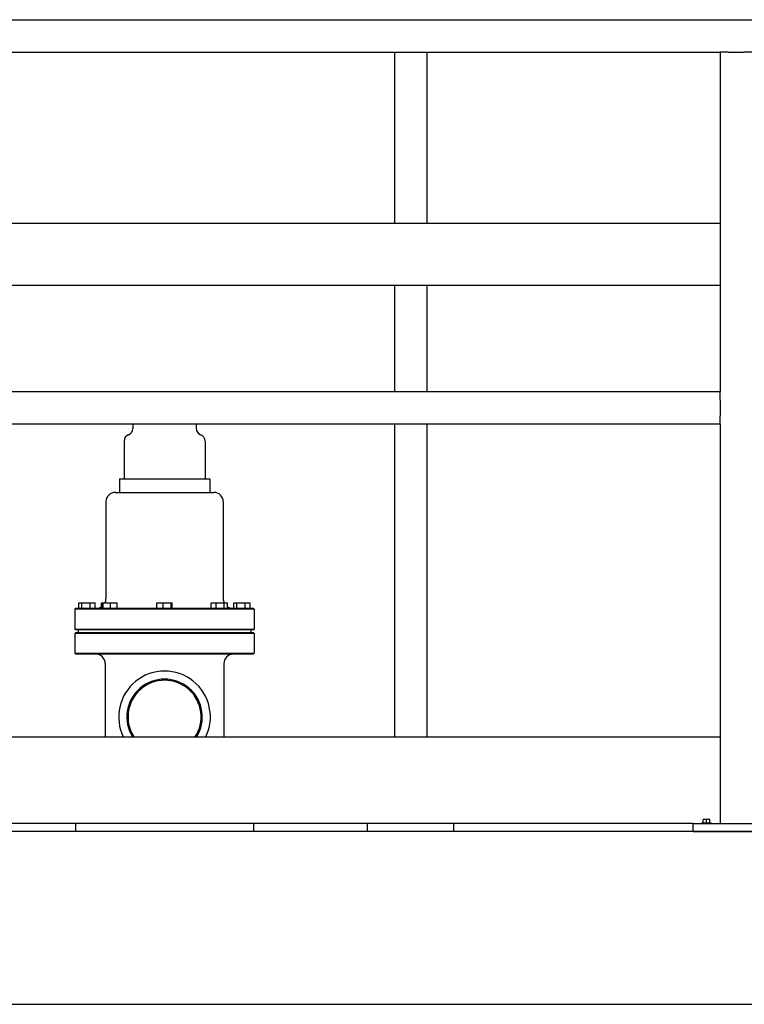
# Model space of a CAD drawing. Header units: inches. Extents: x 24 to 1128, y -69 to 748.
# Tile 506 of 656: x 676 to 710, y 331 to 377. Entities that reach past the tile are written whole.
import ezdxf

# ---------------------------------------------------------------- set-up
doc = ezdxf.new("R2010")
doc.units = ezdxf.units.IN
doc.header["$LTSCALE"] = 32
doc.header["$MEASUREMENT"] = 0
doc.layers.add('Visible (ANSI)', color=7, linetype='Continuous', lineweight=30)

msp = doc.modelspace()

# ---------------------------------------------------------------- linework, layer by layer
at = {"layer": 'Visible (ANSI)'}
for p, q in [((620.78763, 376.85867), (739.27356, 376.85867)), ((666.15913, 375.35867), (708.53063, 375.35867)), ((693.43688, 375.35867), (693.43688, 367.42117)), ((694.93688, 375.35867), (694.93688, 367.42117)), ((708.53063, 375.35867), (708.53063, 359.60867)), ((708.90563, 375.35867), (708.53063, 375.35867)), ((708.90563, 375.35867), (709.65563, 375.35867)), ((710.03063, 375.35867), (709.65563, 375.35867)), ((708.53063, 367.42117), (674.55951, 367.42117)), ((708.53063, 364.54617), (674.55951, 364.54617)), ((693.43688, 364.54617), (693.43688, 359.60867)), ((694.93688, 364.54617), (694.93688, 359.60867)), ((708.53063, 359.60867), (666.15913, 359.60867)), ((708.53063, 359.23367), (708.53063, 359.60867)), ((708.53063, 359.23367), (708.53063, 358.48367)), ((708.53063, 358.10867), (708.53063, 358.48367)), ((708.53063, 358.10867), (666.15913, 358.10867)), ((681.31188, 358.10867), (681.31188, 357.91789)), ((684.24938, 358.10867), (684.24938, 357.91789)), ((693.43688, 358.10867), (693.43688, 343.60867)), ((694.93688, 358.10867), (694.93688, 343.60867)), ((708.53063, 358.10867), (708.53063, 339.60867)), ((680.90563, 357.33242), (680.90563, 355.58242)), ((684.65563, 357.33242), (684.65563, 355.58242)), ((680.68688, 355.58242), (684.87438, 355.58242)), ((680.68688, 355.58242), (680.68688, 354.95742)), ((684.87438, 355.58242), (684.87438, 354.95742)), ((680.06188, 354.51992), (680.06188, 350.01992)), ((680.49938, 354.95742), (685.06188, 354.95742)), ((685.49938, 354.51992), (685.49938, 350.01992)), ((678.66605, 349.58242), (678.62438, 349.54075)), ((686.93688, 349.54075), (678.62438, 349.54075)), ((678.62438, 349.54075), (678.62438, 348.62409)), ((678.66605, 349.58242), (686.89522, 349.58242)), ((678.80927, 349.58242), (678.80927, 349.83242)), ((678.80927, 349.83242), (678.94823, 349.83242)), ((678.94823, 349.83242), (679.32585, 349.83242)), ((678.94823, 349.58242), (678.94823, 349.83242)), ((679.32585, 349.83242), (679.5645, 349.83242)), ((679.32585, 349.58242), (679.32585, 349.83242)), ((679.5645, 349.58242), (679.5645, 349.83242)), ((679.85982, 349.83242), (679.88962, 349.83242)), ((679.85982, 349.65117), (679.85982, 349.83242)), ((679.88962, 349.83242), (679.93176, 349.83242)), ((679.88962, 349.58242), (679.88962, 349.83242)), ((679.93176, 349.58242), (679.93176, 349.83242)), ((679.93176, 349.83242), (680.28161, 349.83242)), ((680.28161, 349.83242), (680.58932, 349.83242)), ((680.28161, 349.58242), (680.28161, 349.83242)), ((680.58932, 349.58242), (680.58932, 349.83242)), ((682.42483, 349.83242), (682.72308, 349.83242)), ((682.42483, 349.58242), (682.42483, 349.83242)), ((682.72308, 349.58242), (682.72308, 349.83242)), ((682.72308, 349.83242), (683.07888, 349.83242)), ((683.07888, 349.83242), (683.13643, 349.83242)), ((683.07888, 349.58242), (683.07888, 349.83242)), ((683.13643, 349.58242), (683.13643, 349.83242)), ((684.94215, 349.83242), (685.16847, 349.83242)), ((684.94215, 349.58242), (684.94215, 349.83242)), ((685.16847, 349.83242), (685.54812, 349.83242)), ((685.16847, 349.58242), (685.16847, 349.83242)), ((685.54812, 349.58242), (685.54812, 349.83242)), ((685.54812, 349.83242), (685.70144, 349.83242)), ((685.70144, 349.58242), (685.70144, 349.83242)), ((685.99677, 349.83242), (686.13573, 349.83242)), ((685.99677, 349.58242), (685.99677, 349.83242)), ((686.13573, 349.83242), (686.51335, 349.83242)), ((686.13573, 349.58242), (686.13573, 349.83242)), ((686.51335, 349.83242), (686.752, 349.83242)), ((686.51335, 349.58242), (686.51335, 349.83242)), ((686.752, 349.58242), (686.752, 349.83242)), ((686.89522, 349.58242), (686.93688, 349.54075)), ((686.93688, 349.54075), (686.93688, 348.62409)), ((678.62438, 348.62409), (686.93688, 348.62409)), ((678.66605, 348.58242), (678.62438, 348.62409)), ((686.89522, 348.58242), (678.66605, 348.58242)), ((678.78063, 348.58242), (678.78063, 348.45742)), ((686.78063, 348.58242), (686.78063, 348.45742)), ((686.89522, 348.58242), (686.93688, 348.62409)), ((678.66605, 348.45742), (678.62438, 348.41575)), ((686.93688, 348.41575), (678.62438, 348.41575)), ((678.62438, 348.41575), (678.62438, 347.49909)), ((678.66605, 348.45742), (686.89522, 348.45742)), ((686.89522, 348.45742), (686.93688, 348.41575)), ((686.93688, 348.41575), (686.93688, 347.49909)), ((678.62438, 347.49909), (686.93688, 347.49909)), ((678.66605, 347.45742), (678.62438, 347.49909)), ((686.89522, 347.45742), (678.66605, 347.45742)), ((686.89522, 347.45742), (686.93688, 347.49909)), ((680.03063, 347.01992), (680.03063, 343.60867)), ((685.53063, 347.01992), (685.53063, 343.60867)), ((708.53063, 343.60867), (666.15913, 343.60867)), ((707.28063, 339.60867), (667.40913, 339.60867)), ((678.65563, 339.60867), (678.65563, 339.23367)), ((686.90563, 339.60867), (686.90563, 339.23367)), ((692.18688, 339.23367), (692.18688, 339.60867)), ((696.18688, 339.23367), (696.18688, 339.60867)), ((707.28063, 339.23367), (707.28063, 339.60867)), ((707.28063, 339.60867), (711.28063, 339.60867)), ((707.68963, 339.64767), (708.12163, 339.64767)), ((707.68963, 339.64767), (707.68963, 339.60867)), ((707.82763, 339.80267), (707.74963, 339.80267)), ((707.74963, 339.80267), (707.74963, 339.78345)), ((707.74963, 339.64767), (707.74963, 339.78345)), ((707.98363, 339.80267), (707.82763, 339.80267)), ((707.90563, 339.64767), (707.90563, 339.78345)), ((708.06163, 339.80267), (707.98363, 339.80267)), ((708.06163, 339.78345), (708.06163, 339.80267)), ((708.06163, 339.64767), (708.06163, 339.78345)), ((708.12163, 339.64767), (708.12163, 339.60867)), ((741.28063, 339.23367), (480.28063, 339.23367)), ((707.28063, 339.23367), (711.28063, 339.23367)), ((488.28063, 331.23367), (733.28063, 331.23367))]:
    msp.add_line(p, q, dxfattribs=at)
for centre, radius, start, end in [((680.99938, 357.91789), 0.3125, 290.487315, 0), ((684.56188, 357.91789), 0.3125, 180, 249.512685), ((681.21813, 357.33242), 0.3125, 110.487315, 180), ((684.34313, 357.33242), 0.3125, 0, 69.512685), ((680.49938, 354.51992), 0.4375, 90, 180), ((685.06188, 354.51992), 0.4375, 0, 90), ((679.62438, 350.01992), 0.4375, 334.623066, 0), ((685.93688, 350.01992), 0.4375, 180, 205.376934), ((679.62438, 350.01992), 0.4375, 270, 307.318572), ((685.93688, 350.01992), 0.4375, 237.442211, 270), ((679.59313, 347.01992), 0.4375, 0, 90), ((685.96813, 347.01992), 0.4375, 90, 180), ((682.78063, 344.55117), 2.125, 333.670711, 206.329289), ((682.78063, 344.55117), 1.75, 327.413557, 212.586443), ((682.78063, 344.55117), 1.69542, 326.226708, 213.773292)]:
    msp.add_arc(centre, radius, start, end, dxfattribs=at)
for centre, start_param, end_param in [((707.82763, 339.58205), 0, 0.42053434), ((707.82763, 339.58205), 5.86265097, 6.28318531), ((707.98363, 339.58205), 0, 0.42053434), ((707.98363, 339.58205), 5.86265097, 6.28318531)]:
    msp.add_ellipse(centre, major_axis=(0, 0.22062), ratio=0.8660254, start_param=start_param, end_param=end_param, dxfattribs=at)

doc.saveas('drawing.dxf')
